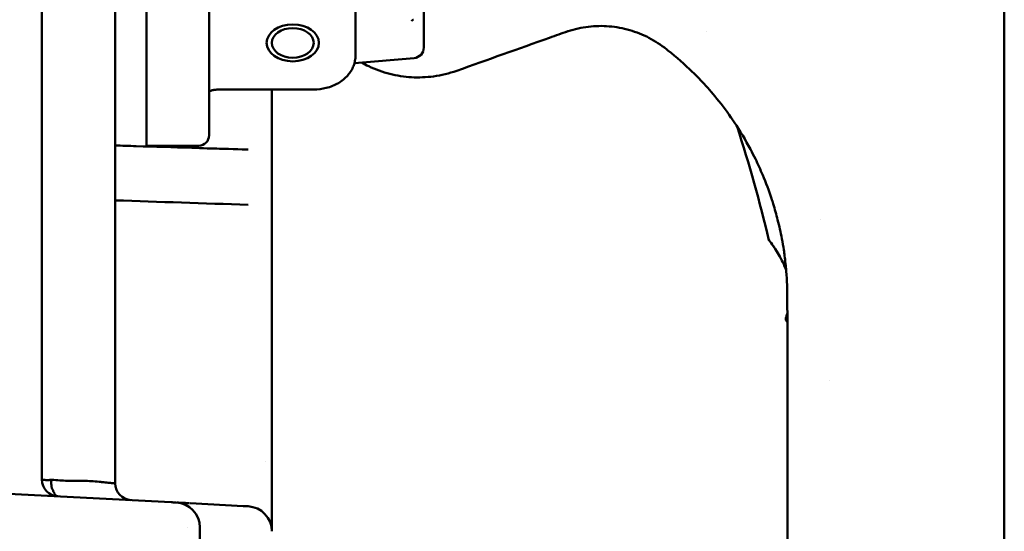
# Model space of a CAD drawing. Header units: millimetres. Extents: x 0 to 14369, y -869 to 2970.
# Tile 407 of 656: x 1727 to 1774, y 2560 to 2585. Entities that reach past the tile are written whole.
import ezdxf

# ---------------------------------------------------------------- set-up
doc = ezdxf.new("R2010")
doc.units = ezdxf.units.MM
doc.header["$LTSCALE"] = 10
doc.layers.add('Sichtbar (ISO)', color=7, linetype='Continuous', lineweight=50)

msp = doc.modelspace()

# ---------------------------------------------------------------- linework, layer by layer
at = {"layer": 'Sichtbar (ISO)'}
for p, q in [((1736.284, 2580.565), (1736.284, 2595.414)), ((1728.284, 2562.771), (1728.284, 2594.368)), ((1774.314, 2594.043), (1774.314, 2534.069)), ((1774.316, 2534.069), (1774.316, 2594.043)), ((1746.549, 2589.803), (1746.549, 2583.439)), ((1733.284, 2588.508), (1733.284, 2580.211)), ((1731.784, 2588.215), (1731.784, 2562.588)), ((1743.284, 2587.784), (1743.284, 2583.063)), ((1760.084, 2584.212), (1760.085, 2584.212)), ((1743.233, 2582.693), (1746.092, 2582.941)), ((1741.284, 2581.435), (1736.784, 2581.435)), ((1739.284, 2581.435), (1739.284, 2578.56)), ((1736.284, 2580.565), (1736.284, 2579.247)), ((1733.284, 2580.211), (1733.284, 2578.747)), ((1735.784, 2578.747), (1733.284, 2578.747)), ((1739.284, 2578.56), (1739.284, 2574.863)), ((1765.526, 2575.235), (1765.526, 2575.235)), ((1739.284, 2563.461), (1739.284, 2574.863)), ((1765.938, 2567.514), (1765.939, 2567.514)), ((1738.984, 2563.649), (1738.984, 2563.651)), ((1722.85, 2562.297), (1734.47, 2561.688)), ((1735.384, 2561.64), (1737.913, 2561.507)), ((1739.284, 2560.564), (1739.284, 2560.563)), ((1735.256, 2560.49), (1735.255, 2560.49)), ((1735.841, 2560.477), (1735.841, 2548.551)), ((1739.284, 2560.296), (1739.284, 2560.296))]:
    msp.add_line(p, q, dxfattribs=at)
for centre, radius, start, end in [((1746.049, 2583.439), 0.5, 274.9621, 0), ((1690.251, 2556.744), 74.879, 13.50451, 17.8185), ((1735.784, 2579.247), 0.5, 270, 0), ((1729.097, 2562.783), 0.813, 180.8571, 266.1429), ((1732.597, 2562.6), 0.813, 180.8479, 266.1573), ((1734.641, 2560.477), 1.2, 0, 87), ((1738.084, 2560.296), 1.2, 0, 87)]:
    msp.add_arc(centre, radius, start, end, dxfattribs=at)
for major_axis in [(1.25, 0), (1, 0)]:
    msp.add_ellipse((1740.284, 2583.665), major_axis=major_axis, ratio=0.707107, dxfattribs=at)
msp.add_ellipse((1742.784, 2583.063), major_axis=(0.5, 0), ratio=0.707107, start_param=6.283129, end_param=6.283183, dxfattribs=at)
for points, knots in [([(1746.058, 2584.775), (1746.042, 2584.77), (1746.027, 2584.763), (1746.004, 2584.75), (1745.995, 2584.744), (1745.981, 2584.733), (1745.978, 2584.728), (1745.975, 2584.725), (1745.975, 2584.724), (1745.975, 2584.724)], [0.3242504, 0.3242504, 0.3242504, 0.3242504, 0.5411126, 0.5411126, 0.7529257, 0.7529257, 0.9714724, 0.9714724, 1.0808868, 1.0808868, 1.0808868, 1.0808868]), ([(1753.335, 2584.185), (1753.648, 2584.296), (1753.972, 2584.376), (1754.301, 2584.423), (1754.63, 2584.47), (1754.964, 2584.485), (1755.295, 2584.466), (1755.627, 2584.447), (1755.957, 2584.395), (1756.278, 2584.31), (1756.6, 2584.226), (1756.913, 2584.11), (1757.211, 2583.964), (1757.509, 2583.818), (1757.792, 2583.642), (1758.056, 2583.44)], [0, 0, 0, 0, 0.2, 0.2, 0.2, 0.4, 0.4, 0.4, 0.6, 0.6, 0.6, 0.8, 0.8, 0.8, 1, 1, 1, 1]), ([(1763.938, 2571.516), (1763.938, 2571.702), (1763.935, 2571.889), (1763.928, 2572.076), (1763.919, 2572.298), (1763.906, 2572.519), (1763.887, 2572.741), (1763.867, 2572.987), (1763.841, 2573.233), (1763.808, 2573.478), (1763.796, 2573.571), (1763.783, 2573.664), (1763.769, 2573.757), (1763.742, 2573.937), (1763.711, 2574.117), (1763.677, 2574.297), (1763.62, 2574.601), (1763.553, 2574.905), (1763.476, 2575.206), (1763.411, 2575.463), (1763.339, 2575.718), (1763.26, 2575.971), (1763.235, 2576.054), (1763.208, 2576.136), (1763.181, 2576.218), (1763.056, 2576.597), (1762.916, 2576.972), (1762.76, 2577.342), (1762.651, 2577.601), (1762.535, 2577.857), (1762.411, 2578.11), (1762.335, 2578.267), (1762.255, 2578.422), (1762.173, 2578.577), (1761.937, 2579.019), (1761.68, 2579.45), (1761.4, 2579.868), (1761.348, 2579.945), (1761.296, 2580.023), (1761.242, 2580.1), (1760.999, 2580.45), (1760.74, 2580.79), (1760.467, 2581.118), (1760.246, 2581.385), (1760.016, 2581.643), (1759.777, 2581.894), (1759.654, 2582.022), (1759.53, 2582.148), (1759.403, 2582.272), (1759.028, 2582.638), (1758.634, 2582.985), (1758.223, 2583.309), (1758.168, 2583.353), (1758.112, 2583.397), (1758.056, 2583.44)], [0.0000005, 0.0000005, 0.0000005, 0.0000005, 0.0416644, 0.0416644, 0.0416644, 0.0911514, 0.0911514, 0.0911514, 0.1459244, 0.1459244, 0.1459244, 0.1666667, 0.1666667, 0.1666667, 0.2069797, 0.2069797, 0.2069797, 0.2753395, 0.2753395, 0.2753395, 0.3333333, 0.3333333, 0.3333333, 0.3521457, 0.3521457, 0.3521457, 0.4390714, 0.4390714, 0.4390714, 0.5, 0.5, 0.5, 0.5378439, 0.5378439, 0.5378439, 0.6464314, 0.6464314, 0.6464314, 0.6666667, 0.6666667, 0.6666667, 0.7587437, 0.7587437, 0.7587437, 0.8333333, 0.8333333, 0.8333333, 0.8715601, 0.8715601, 0.8715601, 0.984728, 0.984728, 0.984728, 1, 1, 1, 1]), ([(1743.284, 2583.063), (1743.284, 2582.892), (1743.251, 2582.719), (1743.123, 2582.397), (1743.029, 2582.244), (1742.787, 2581.97), (1742.635, 2581.845), (1742.29, 2581.641), (1742.091, 2581.561), (1741.691, 2581.46), (1741.487, 2581.435), (1741.284, 2581.435)], [0, 0, 0, 0, 0.0607457, 0.0607457, 0.1213198, 0.1213198, 0.1847379, 0.1847379, 0.2500973, 0.2500973, 0.3107679, 0.3107679, 0.3107679, 0.3107679]), ([(1745.962, 2582.023), (1745.963, 2582.023), (1745.963, 2582.023), (1745.964, 2582.023), (1746.31, 2582.003), (1746.66, 2582.015), (1747.022, 2582.064), (1747.384, 2582.113), (1747.758, 2582.2), (1748.128, 2582.332)], [0.7497271, 0.7497271, 0.7497271, 0.7497271, 0.75, 0.75, 0.75, 0.875, 0.875, 0.875, 1, 1, 1, 1]), ([(1736.784, 2581.435), (1736.722, 2581.434), (1736.66, 2581.431), (1736.542, 2581.418), (1736.485, 2581.408), (1736.387, 2581.385), (1736.344, 2581.372), (1736.301, 2581.355), (1736.292, 2581.351), (1736.284, 2581.348)], [0, 0, 0, 0, 0.01858029, 0.01858029, 0.03729463, 0.03729463, 0.05549546, 0.05549546, 0.06053295, 0.06053295, 0.06053295, 0.06053295]), ([(1731.784, 2578.756), (1732.12, 2578.746), (1732.455, 2578.736), (1733.682, 2578.698), (1734.539, 2578.671), (1735.961, 2578.627), (1736.451, 2578.612), (1736.874, 2578.599), (1737.966, 2578.565), (1738.128, 2578.56), (1738.138, 2578.56), (1738.147, 2578.56)], [1.5030609, 1.5030609, 1.5030609, 1.5030609, 1.6037323, 1.6037323, 1.8707194, 1.8707194, 2.0186454, 2.0186454, 2.057872, 2.057872, 2.0608361, 2.0608361, 2.0608361, 2.0608361]), ([(1763.809, 2572.971), (1763.754, 2573.106), (1763.694, 2573.233), (1763.567, 2573.475), (1763.5, 2573.589), (1763.327, 2573.865), (1763.23, 2574.001), (1763.13, 2574.138), (1763.104, 2574.172), (1763.069, 2574.218), (1763.06, 2574.23), (1763.061, 2574.229)], [-0.2727915, -0.2727915, -0.2727915, -0.2727915, -0.2265222, -0.2265222, -0.1751326, -0.1751326, -0.0864794, -0.0864794, -0.0434149, -0.0434149, 0, 0, 0, 0]), ([(1763.246, 2573.976), (1763.267, 2573.947), (1763.287, 2573.918), (1763.337, 2573.844), (1763.372, 2573.792), (1763.409, 2573.735)], [-0.15347106, -0.15347106, -0.15347106, -0.15347106, -0.13686626, -0.13686626, -0.10645176, -0.10645176, -0.10645176, -0.10645176]), ([(1763.512, 2573.566), (1763.531, 2573.534), (1763.55, 2573.502), (1763.575, 2573.457), (1763.582, 2573.444), (1763.589, 2573.432)], [-0.07841464, -0.07841464, -0.07841464, -0.07841464, -0.06383067, -0.06383067, -0.05857876, -0.05857876, -0.05857876, -0.05857876]), ([(1763.938, 2571.516), (1763.939, 2570.841), (1763.939, 2569.407), (1763.939, 2567.823), (1763.939, 2566.995)], [0, 0, 0, 0, 0.5, 0.9996936, 0.9996936, 0.9996936, 0.9996936]), ([(1763.939, 2570.725), (1763.936, 2570.714), (1763.933, 2570.704), (1763.906, 2570.605), (1763.886, 2570.541), (1763.867, 2570.477), (1763.863, 2570.465), (1763.863, 2570.464)], [-0.1197922, -0.1197922, -0.1197922, -0.1197922, -0.1118565, -0.1118565, -0.0438735, -0.0438735, -0.0000126, -0.0000126, -0.0000126, -0.0000126]), ([(1763.864, 2570.468), (1763.864, 2570.468), (1763.864, 2570.467), (1763.863, 2570.466), (1763.863, 2570.465), (1763.863, 2570.465), (1763.863, 2570.465), (1763.863, 2570.465), (1763.863, 2570.465), (1763.863, 2570.465), (1763.863, 2570.465), (1763.863, 2570.465), (1763.863, 2570.465), (1763.863, 2570.465), (1763.863, 2570.465), (1763.863, 2570.465), (1763.863, 2570.465), (1763.863, 2570.465), (1763.863, 2570.465), (1763.863, 2570.465), (1763.863, 2570.465), (1763.863, 2570.465), (1763.863, 2570.465), (1763.863, 2570.465), (1763.863, 2570.465), (1763.863, 2570.465), (1763.863, 2570.465), (1763.863, 2570.464)], [0.2983048, 0.2983048, 0.2983048, 0.2983048, 0.30002142, 0.30002142, 0.30381424, 0.30381424, 0.30632259, 0.30632259, 0.30779806, 0.30779806, 0.30822206, 0.30822206, 0.30908341, 0.30908341, 0.30948281, 0.30948281, 0.30967317, 0.30967317, 0.30983385, 0.30983385, 0.31005338, 0.31005338, 0.31032968, 0.31032968, 0.31040233, 0.31040233, 0.31043314, 0.31043314, 0.31043314, 0.31043314]), ([(1763.939, 2570.31), (1763.929, 2570.32), (1763.92, 2570.331), (1763.894, 2570.369), (1763.88, 2570.398), (1763.868, 2570.441), (1763.865, 2570.453), (1763.863, 2570.465)], [0.02455671, 0.02455671, 0.02455671, 0.02455671, 0.02878629, 0.02878629, 0.03834575, 0.03834575, 0.04201172, 0.04201172, 0.04201172, 0.04201172]), ([(1763.939, 2570.726), (1763.937, 2570.72), (1763.936, 2570.714), (1763.923, 2570.667), (1763.913, 2570.63), (1763.904, 2570.6)], [0.21341931, 0.21341931, 0.21341931, 0.21341931, 0.21675449, 0.21675449, 0.24043566, 0.24043566, 0.24043566, 0.24043566]), ([(1763.939, 2569.514), (1763.939, 2569.514), (1763.939, 2569.514), (1763.939, 2569.514), (1763.939, 2569.514), (1763.939, 2569.514), (1763.939, 2569.514), (1763.939, 2569.515), (1763.939, 2569.516), (1763.939, 2569.521), (1763.939, 2569.529), (1763.939, 2569.575), (1763.939, 2569.646), (1763.939, 2569.828), (1763.939, 2569.928), (1763.939, 2570.044)], [0.078643, 0.078643, 0.078643, 0.078643, 0.0790719, 0.0790719, 0.0800446, 0.0800446, 0.0829626, 0.0829626, 0.0917176, 0.0917176, 0.1180049, 0.1180049, 0.1974918, 0.1974918, 0.2589799, 0.2589799, 0.2589799, 0.2589799]), ([(1763.939, 2566.995), (1763.939, 2566.786), (1763.939, 2566.267), (1763.939, 2565.413), (1763.939, 2564.433), (1763.939, 2563.41), (1763.939, 2562.33), (1763.939, 2561.168), (1763.939, 2560.18), (1763.939, 2559.576), (1763.939, 2559.391)], [0, 0, 0, 0, 0.079799, 0.201275, 0.32905, 0.461967, 0.602932, 0.7564, 0.925099, 1, 1, 1, 1]), ([(1739.284, 2563.455), (1739.284, 2563.338), (1739.284, 2563.224), (1739.284, 2563.112), (1739.284, 2563.001), (1739.284, 2562.892), (1739.284, 2562.785), (1739.284, 2562.572), (1739.284, 2562.368), (1739.284, 2562.177), (1739.284, 2561.986), (1739.284, 2561.807), (1739.284, 2561.641), (1739.284, 2561.475), (1739.284, 2561.323), (1739.284, 2561.184), (1739.284, 2561.046), (1739.284, 2560.922), (1739.284, 2560.813), (1739.284, 2560.705), (1739.284, 2560.613), (1739.284, 2560.537), (1739.284, 2560.461), (1739.284, 2560.402), (1739.284, 2560.362), (1739.284, 2560.356), (1739.284, 2560.351), (1739.284, 2560.346)], [0, 0, 0, 0, 0.0625, 0.0625, 0.0625, 0.125, 0.125, 0.125, 0.25, 0.25, 0.25, 0.375, 0.375, 0.375, 0.5, 0.5, 0.5, 0.625, 0.625, 0.625, 0.75, 0.75, 0.75, 0.875, 0.875, 0.875, 0.8922594, 0.8922594, 0.8922594, 0.8922594]), ([(1728.285, 2562.775), (1728.285, 2562.775), (1728.285, 2562.774), (1728.286, 2562.773), (1728.295, 2562.767), (1728.325, 2562.763), (1728.39, 2562.753), (1728.454, 2562.751), (1728.528, 2562.75), (1728.593, 2562.75), (1728.667, 2562.753), (1728.719, 2562.752), (1728.743, 2562.757)], [0.0286076, 0.0286076, 0.0286076, 0.0286076, 0.040534, 0.0665229, 0.1084072, 0.3115356, 0.4238041, 0.6019431, 0.6743096, 0.7749828, 0.8824313, 0.9800421, 0.9800421, 0.9800421, 0.9800421]), ([(1728.757, 2562.761), (1728.755, 2562.754), (1728.753, 2562.747), (1728.75, 2562.74), (1728.748, 2562.733), (1728.746, 2562.726), (1728.743, 2562.72), (1728.741, 2562.713), (1728.739, 2562.706), (1728.737, 2562.699), (1728.735, 2562.693), (1728.733, 2562.686), (1728.732, 2562.679), (1728.729, 2562.666), (1728.727, 2562.653), (1728.726, 2562.64), (1728.726, 2562.627), (1728.727, 2562.614), (1728.728, 2562.602), (1728.729, 2562.589), (1728.731, 2562.576), (1728.732, 2562.564), (1728.734, 2562.552), (1728.735, 2562.54), (1728.736, 2562.528), (1728.737, 2562.517), (1728.738, 2562.505), (1728.738, 2562.494), (1728.739, 2562.482), (1728.739, 2562.471), (1728.741, 2562.46), (1728.742, 2562.449), (1728.744, 2562.438), (1728.746, 2562.427), (1728.749, 2562.416), (1728.752, 2562.406), (1728.756, 2562.395), (1728.763, 2562.374), (1728.771, 2562.353), (1728.78, 2562.333), (1728.788, 2562.313), (1728.797, 2562.294), (1728.805, 2562.275), (1728.813, 2562.256), (1728.821, 2562.237), (1728.829, 2562.219), (1728.837, 2562.201), (1728.845, 2562.184), (1728.852, 2562.167), (1728.86, 2562.151), (1728.868, 2562.135), (1728.875, 2562.12), (1728.891, 2562.09), (1728.907, 2562.064), (1728.924, 2562.043), (1728.94, 2562.021), (1728.958, 2562.004), (1728.978, 2561.992), (1728.988, 2561.986), (1728.998, 2561.981), (1729.008, 2561.978), (1729.019, 2561.975), (1729.031, 2561.973), (1729.042, 2561.972)], [0.0000005, 0.0000005, 0.0000005, 0.0000005, 0.015625, 0.015625, 0.015625, 0.03125, 0.03125, 0.03125, 0.046875, 0.046875, 0.046875, 0.0625, 0.0625, 0.0625, 0.09375, 0.09375, 0.09375, 0.125, 0.125, 0.125, 0.15625, 0.15625, 0.15625, 0.1875, 0.1875, 0.1875, 0.21875, 0.21875, 0.21875, 0.25, 0.25, 0.25, 0.28125, 0.28125, 0.28125, 0.3125, 0.3125, 0.3125, 0.375, 0.375, 0.375, 0.4375, 0.4375, 0.4375, 0.5, 0.5, 0.5, 0.5625, 0.5625, 0.5625, 0.625, 0.625, 0.625, 0.75, 0.75, 0.75, 0.875, 0.875, 0.875, 0.9375, 0.9375, 0.9375, 1, 1, 1, 1]), ([(1731.026, 2562.667), (1730.774, 2562.69), (1730.27, 2562.728), (1729.514, 2562.7), (1729.009, 2562.737), (1728.757, 2562.761)], [0.0000001, 0.0000001, 0.0000001, 0.0000001, 0.3333333, 0.6666667, 1, 1, 1, 1]), ([(1731.784, 2562.587), (1731.785, 2562.588), (1731.785, 2562.588), (1731.784, 2562.588), (1731.784, 2562.588), (1731.783, 2562.588), (1731.782, 2562.588), (1731.779, 2562.588), (1731.776, 2562.589), (1731.771, 2562.589), (1731.761, 2562.591), (1731.746, 2562.592), (1731.727, 2562.594), (1731.708, 2562.596), (1731.685, 2562.599), (1731.657, 2562.601), (1731.629, 2562.604), (1731.598, 2562.607), (1731.562, 2562.611), (1731.527, 2562.615), (1731.488, 2562.618), (1731.447, 2562.622), (1731.406, 2562.627), (1731.362, 2562.631), (1731.316, 2562.636), (1731.271, 2562.64), (1731.223, 2562.645), (1731.175, 2562.651), (1731.15, 2562.653), (1731.126, 2562.656), (1731.101, 2562.659), (1731.089, 2562.66), (1731.076, 2562.661), (1731.064, 2562.663), (1731.051, 2562.664), (1731.039, 2562.666), (1731.026, 2562.667)], [0, 0, 0, 0, 0.03116, 0.03116, 0.03116, 0.062216, 0.062216, 0.062216, 0.12417, 0.12417, 0.12417, 0.248244, 0.248244, 0.248244, 0.373484, 0.373484, 0.373484, 0.499712, 0.499712, 0.499712, 0.626011, 0.626011, 0.626011, 0.751433, 0.751433, 0.751433, 0.875722, 0.875722, 0.875722, 0.937753, 0.937753, 0.937753, 0.968831, 0.968831, 0.968831, 1, 1, 1, 1]), ([(1734.47, 2561.688), (1734.507, 2561.686), (1734.541, 2561.684), (1734.57, 2561.683), (1734.599, 2561.681), (1734.623, 2561.679), (1734.643, 2561.678), (1734.663, 2561.677), (1734.678, 2561.677), (1734.688, 2561.676), (1734.698, 2561.676), (1734.704, 2561.676), (1734.704, 2561.675)], [0.000006, 0.000006, 0.000006, 0.000006, 0.25, 0.25, 0.25, 0.5, 0.5, 0.5, 0.75, 0.75, 0.75, 0.9999923, 0.9999923, 0.9999923, 0.9999923]), ([(1734.747, 2561.673), (1734.747, 2561.673), (1734.747, 2561.673), (1734.747, 2561.673), (1734.776, 2561.672), (1734.817, 2561.669), (1734.872, 2561.666), (1734.926, 2561.664), (1734.993, 2561.66), (1735.073, 2561.656), (1735.153, 2561.652), (1735.245, 2561.648), (1735.348, 2561.642)], [0.2496244, 0.2496244, 0.2496244, 0.2496244, 0.25, 0.25, 0.25, 0.5, 0.5, 0.5, 0.7499762, 0.7499762, 0.7499762, 0.9999987, 0.9999987, 0.9999987, 0.9999987]), ([(1737.913, 2561.507), (1737.951, 2561.506), (1737.984, 2561.504), (1738.013, 2561.502), (1738.022, 2561.501), (1738.031, 2561.501), (1738.039, 2561.5), (1738.057, 2561.499), (1738.073, 2561.498), (1738.086, 2561.498), (1738.1, 2561.497), (1738.111, 2561.496), (1738.12, 2561.496), (1738.139, 2561.495), (1738.147, 2561.495), (1738.147, 2561.495)], [0.0000149, 0.0000149, 0.0000149, 0.0000149, 0.2539925, 0.2539925, 0.2539925, 0.3333333, 0.3333333, 0.3333333, 0.5000196, 0.5000196, 0.5000196, 0.6666667, 0.6666667, 0.6666667, 0.9999835, 0.9999835, 0.9999835, 0.9999835])]:
    msp.add_open_spline(points, degree=3, knots=knots, dxfattribs=at)
for points in [[(1752.562, 2583.91), (1752.867, 2584.018), (1753.158, 2584.122), (1753.435, 2584.22)], [(1752.562, 2583.91), (1751.084, 2583.384), (1749.606, 2582.858), (1748.128, 2582.332)], [(1743.915, 2582.55), (1743.802, 2582.604), (1743.691, 2582.662), (1743.582, 2582.723)], [(1743.915, 2582.55), (1744.241, 2582.395), (1744.59, 2582.269), (1744.934, 2582.182)], [(1745.962, 2582.023), (1745.616, 2582.044), (1745.27, 2582.097), (1744.934, 2582.182)], [(1738.147, 2575.919), (1736.026, 2575.99), (1733.905, 2576.06), (1731.784, 2576.13)], [(1763.061, 2574.229), (1763.061, 2574.229), (1763.072, 2574.215), (1763.103, 2574.173)], [(1763.853, 2572.863), (1763.838, 2572.901), (1763.823, 2572.937), (1763.809, 2572.971)], [(1763.809, 2572.971), (1763.832, 2572.915), (1763.858, 2572.852), (1763.884, 2572.784)], [(1728.285, 2562.76), (1728.285, 2562.765), (1728.285, 2562.77), (1728.285, 2562.776)], [(1728.743, 2562.757), (1728.748, 2562.758), (1728.753, 2562.76), (1728.757, 2562.761)]]:
    msp.add_open_spline(points, degree=3, dxfattribs=at)

doc.saveas('drawing.dxf')
